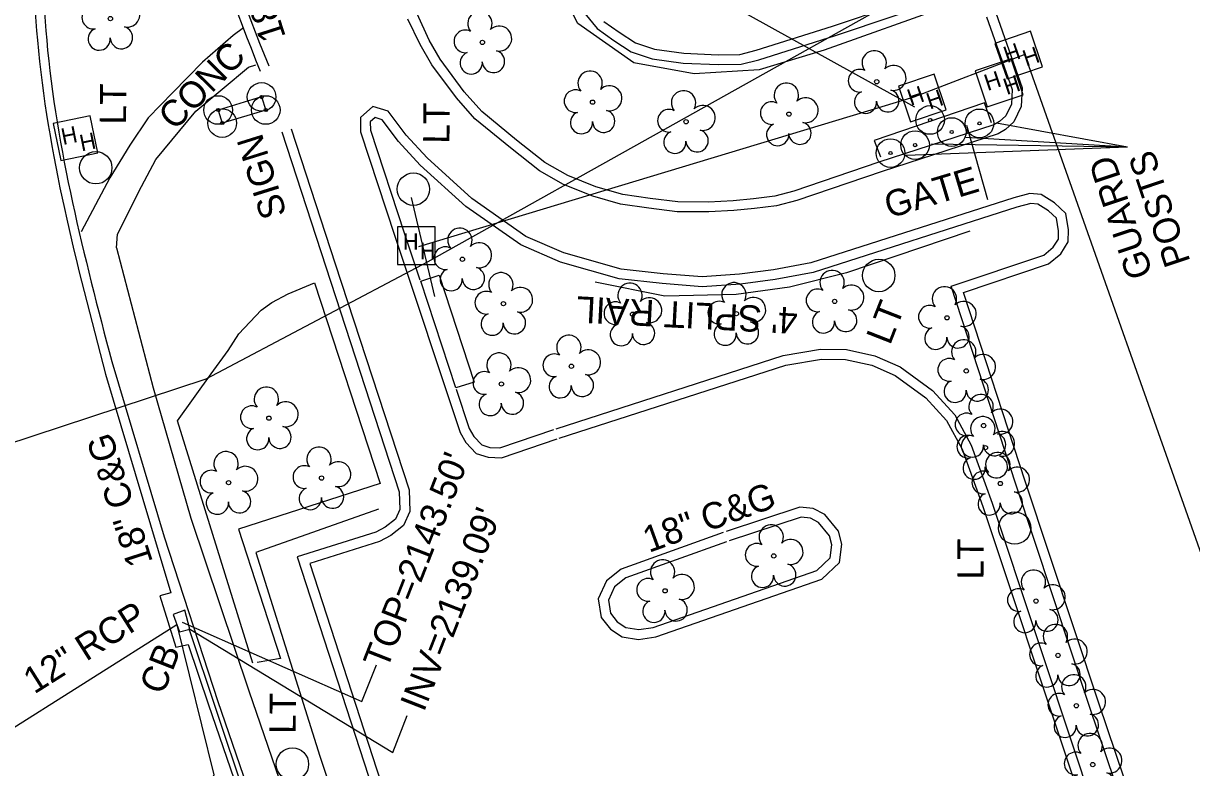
# Model space of a CAD drawing. Extents: x 945964 to 948456, y 631061 to 636061.
# Drawn here: x 946452.8 to 946630.6, y 632350.7 to 632464 of the extents above; entities that cross this region are included whole.
import ezdxf

# ---------------------------------------------------------------- set-up
doc = ezdxf.new("R2010")
doc.units = 0
for name, color, linetype in [('Exist Other Culture Area Outline', 7, 'Continuous'), ('Exist Other Culture Fence Line', 7, 'Continuous'), ('Exist Other Culture Fence Line Text', 7, 'Continuous'), ('Exist Other Culture Gate', 7, 'Continuous'), ('Exist Other Culture Gate Text', 7, 'Continuous'), ('Exist Other Culture Located Object CELL', 7, 'Continuous'), ('Exist Other Culture Located Object Leader', 7, 'Continuous'), ('Exist Other Culture Located Object Text', 7, 'Continuous'), ('Exist Other Culture Sign CELL', 7, 'Continuous'), ('Exist Other Culture Sign Text', 7, 'Continuous'), ('Exist Roads Curbs', 7, 'Continuous'), ('Exist Roads Curbs Text', 7, 'Continuous'), ('Exist Roads EOP', 7, 'Continuous'), ('Exist Roads EOP Other', 7, 'Continuous'), ('Exist Roads EOP Other Text', 7, 'Continuous'), ('Exist Structure Minor Catch Basin', 7, 'Continuous'), ('Exist Structure Minor Catch Basin Text', 7, 'Continuous'), ('Exist Structure Minor Catch Basin Top Elevation', 7, 'Continuous'), ('Exist Structure Minor Pipes RCP 12 Inch', 7, 'Continuous'), ('Exist Structure Minor Pipes RCP 12 Inch Invert', 7, 'Continuous'), ('Exist Structure Minor Pipes RCP 12 Inch Text', 7, 'Continuous'), ('Exist Structure Minor Pipes RCP 15 Inch', 7, 'Continuous'), ('Exist Structure Minor Pipes RCP 15 Inch Invert', 7, 'Continuous'), ('Exist Utilities Other Located Object CELL', 7, 'Continuous'), ('Exist Utilities Other Located Object Leader', 7, 'Continuous'), ('Exist Utilities Other Pole CELL', 7, 'Continuous'), ('Exist Utilities Other Pole Text', 7, 'Continuous'), ('Exist Utilities Power Hand Hole CELL', 7, 'Continuous'), ('Exist Utilities Telephone Hand Hole CELL', 7, 'Continuous'), ('Exist Utilities Telephone UG FO SUE', 7, 'Continuous'), ('Exist Vegetation Hedge Row', 7, 'Continuous'), ('Exist Vegetation Tree CELL', 7, 'Continuous'), ('Old_Level_4', 7, 'Continuous')]:
    doc.layers.add(name, color=color, linetype=linetype)

# ---------------------------------------------------------------- blocks, each defined once
blk = doc.blocks.new('EXIST UTILITIES POWER HAND HOLE')
at = {"layer": 'Exist Utilities Power Hand Hole CELL'}
blk.add_line((0, 0), (0, 0), dxfattribs=at)
blk.add_lwpolyline([(-0.059, -0.0545), (0.056, -0.0545), (0.056, 0.0605), (-0.059, 0.0605), (-0.059, -0.0545)], dxfattribs=at)
for p in [(-0.0432, -0.0095), (0.0081, -0.0399)]:
    blk.add_text('H', height=0.05, dxfattribs=at).set_placement(p)
blk = doc.blocks.new('EXIST UTILITIES TELEPHONE HAND HOLE')
at = {"layer": 'Exist Utilities Telephone Hand Hole CELL'}
for p, q in [((-0.0573, 0.0573), (-0.0573, -0.0573)), ((0.0573, 0.0573), (-0.0573, 0.0573)), ((0.0573, -0.0573), (0.0573, 0.0573)), ((0, 0), (0, 0)), ((-0.0573, -0.0573), (0.0573, -0.0573))]:
    blk.add_line(p, q, dxfattribs=at)
for p in [(-0.0417, -0.0118), (0.0098, -0.0411)]:
    blk.add_text('H', height=0.05, dxfattribs=at).set_placement(p)
blk = doc.blocks.new('EXIST OTHER CULTURE SIGN')
at = {"layer": 'Exist Other Culture Sign CELL'}
for radius in [0.0436, 0.0048]:
    blk.add_circle((0, 0), radius, dxfattribs=at)
blk = doc.blocks.new('EXIST UTILITIES OTHER POLE')
at = {"layer": 'Exist Utilities Other Pole CELL'}
blk.add_circle((0, 0), 0.0493, dxfattribs=at)
blk = doc.blocks.new('EXIST VEGETATION TREE')
at = {"layer": 'Exist Vegetation Tree CELL'}
blk.add_line((0, 0), (0, 0), dxfattribs=at)
blk.add_circle((0, 0), 0.00652, dxfattribs=at)
for centre, radius, start, end in [((-0.0077, 0.0575), 0.0371, 330.1651, 219.7134), ((-0.0521, 0.0031), 0.0345, 62.6636, 279.3457), ((0.051, 0.0118), 0.038, 257.1011, 134.1999), ((-0.0341, -0.0624), 0.0338, 111.5671, 6.231), ((0.0335, -0.058), 0.034, 181.2822, 74.56)]:
    blk.add_arc(centre, radius, start, end, dxfattribs=at)
blk = doc.blocks.new('EXIST UTILITIES OTHER LOCATED OBJECT')
at = {"layer": 'Exist Utilities Other Located Object CELL'}
for radius in [0.0436, 0.0048]:
    blk.add_circle((0, 0), radius, dxfattribs=at)

msp = doc.modelspace()

# ---------------------------------------------------------------- linework, layer by layer
at = {"layer": 'Exist Other Culture Area Outline'}
msp.add_lwpolyline([(946475.26, 632377.34), (946473.58, 632376.86), (946476.01, 632369.05), (946477.9, 632369.47)], dxfattribs=at)
at = {"layer": 'Exist Other Culture Fence Line'}
for points in [[(946593.45, 632466.62), (946574.67, 632459.9), (946564.76, 632456.91), (946554.89, 632456.31), (946545.67, 632457.99), (946537.18, 632463.94), (946532.36, 632473.28)], [(946596.82, 632432.39), (946578.02, 632426.01)], [(946578.02, 632426.01), (946569.35, 632423.86), (946561.25, 632422.74), (946550.41, 632422.46), (946539.79, 632424.6)], [(946506.83, 632390.05), (946488.18, 632383.49), (946497.92, 632352.5), (946519.42, 632287.8), (946540.28, 632222.09)]]:
    msp.add_lwpolyline(points, dxfattribs=at)
at = {"layer": 'Exist Other Culture Gate'}
msp.add_lwpolyline([(946599.57, 632437.11), (946596.33, 632448.43)], dxfattribs=at)
at = {"layer": 'Exist Other Culture Located Object Leader'}
for points in [[(946600.87, 632448.85), (946620.8, 632445.22)], [(946590.98, 632445.67), (946620.8, 632445.22)], [(946596.21, 632446.68), (946620.8, 632445.22)], [(946587.14, 632443.92), (946620.8, 632445.22)]]:
    msp.add_lwpolyline(points, dxfattribs=at)
at = {"layer": 'Exist Roads Curbs'}
msp.add_line((946466.25, 632412.53), (946474.21, 632385.84), dxfattribs=at)
for points in [[(946538.23, 632465.5), (946540.09, 632463.19), (946542.64, 632461.39), (946545.29, 632459.64), (946548.49, 632458.58), (946553.18, 632457.94), (946558.52, 632457.7), (946562.01, 632457.77), (946564.72, 632458.44), (946576.37, 632462.13), (946594.39, 632468.21)], [(946599.36, 632464.98), (946603.24, 632453.94), (946603.14, 632451.7), (946602.3, 632449.91), (946601.32, 632449.04), (946600.48, 632448.52), (946582.98, 632442.88), (946570.05, 632438.46), (946567.12, 632437.7), (946563.91, 632437.29), (946560.79, 632436.99), (946557.05, 632436.8), (946552.36, 632436.81), (946548.19, 632437.34), (946543.99, 632437.95), (946539.92, 632439.1), (946535.65, 632440.81), (946532.17, 632442.79), (946527.85, 632446.23), (946522.54, 632450.55), (946519.86, 632453.58), (946516.23, 632458.51), (946514.53, 632461.42), (946512.7, 632465.45)], [(946627.67, 632322.53), (946615.04, 632359.91), (946603.79, 632393.87), (946593.97, 632424), (946608.05, 632428.7), (946609.51, 632429.93), (946610.28, 632431.17), (946610.3, 632432.43), (946609.99, 632434.32), (946608.75, 632435.48), (946607.14, 632436.49), (946606.07, 632436.59), (946603.94, 632436), (946572.97, 632426.07), (946567.18, 632425.02), (946561.9, 632424.32), (946556.09, 632423.92), (946549.99, 632424.38), (946543.48, 632425.11), (946534.53, 632427.66), (946528.52, 632430.26), (946520.11, 632436.13), (946513.18, 632442.43), (946509.88, 632446.02), (946507.39, 632449.32), (946506.34, 632449.66), (946505.59, 632448.99), (946505.62, 632447.73), (946510.75, 632432.09), (946513.12, 632424.97)], [(946492.13, 632447.46), (946498.81, 632426.94), (946510, 632392.72), (946510.1, 632390.02), (946509.42, 632388.55), (946507.88, 632387.32), (946506.42, 632386.55), (946494.48, 632382.79), (946512.11, 632328.53), (946529.55, 632276.58), (946548, 632220.32)], [(946533.86, 632402.31), (946568.43, 632413.45), (946574.11, 632414.41), (946578.05, 632414.35), (946582.36, 632413.4), (946586.2, 632411.7), (946591.11, 632408.13), (946594.5, 632404.44), (946597.01, 632399.8), (946600.21, 632390.98), (946613.32, 632351.46), (946626.33, 632311.85)], [(946518.66, 632408.32), (946520.66, 632402.34), (946521.37, 632401.1), (946522.54, 632399.86), (946523.79, 632399.46), (946525.32, 632399.4), (946533.52, 632402.2)], [(946559.8, 632385.08), (946544.49, 632379.64), (946542.73, 632378.23), (946541.83, 632376.21), (946542.14, 632374.22), (946543.16, 632372.93), (946544.45, 632372.08), (946546.43, 632371.74), (946548.65, 632372.08), (946573.51, 632380.71), (946575.56, 632382.67), (946575.82, 632384.64), (946575.48, 632386.02), (946573.78, 632388.06), (946572.55, 632388.72), (946571.13, 632388.83), (946560.2, 632385.23)], [(946474.21, 632385.84), (946482.4, 632360.8), (946494.51, 632325.55), (946510.57, 632277), (946527.78, 632224.23), (946539.18, 632190.59), (946550.88, 632153.85)]]:
    msp.add_lwpolyline(points, dxfattribs=at)
msp.add_ellipse((946746.04, 632562.34), major_axis=(110.29, -255.48), ratio=0.999142, start_param=4.478879, end_param=4.694579, dxfattribs=at)
for points in [[(946601.93, 632772.67), (946579.15, 632743.42), (946547.53, 632710.06), (946519.46, 632682.69), (946496.47, 632656.95), (946474.49, 632624.89), (946453.03, 632584.16), (946438.45, 632541.43), (946430.15, 632490.73), (946428.83, 632457.38), (946430.2, 632433.68), (946432.57, 632412.52), (946425.74, 632395.61), (946417.04, 632384.69)], [(946472.19, 632514.25), (946469.64, 632532.58), (946468.51, 632535.89), (946464.64, 632536.43), (946461.48, 632530.95), (946457.43, 632506.75), (946456.36, 632461.42), (946466.25, 632412.53)]]:
    msp.add_spline(points, degree=3, dxfattribs=at)
at = {"layer": 'Exist Roads EOP'}
msp.add_line((946465.33, 632410.6), (946473.31, 632383.8), dxfattribs=at)
for points in [[(946629.09, 632323), (946616.46, 632360.39), (946605.22, 632394.33), (946595.86, 632423.05), (946608.79, 632427.37), (946610.66, 632428.93), (946611.78, 632430.74), (946611.8, 632432.55), (946611.39, 632435.06), (946609.67, 632436.67), (946607.64, 632437.95), (946605.93, 632438.11), (946603.51, 632437.43), (946572.61, 632427.53), (946566.95, 632426.5), (946561.75, 632425.82), (946556.09, 632425.43), (946550.13, 632425.87), (946543.77, 632426.58), (946535.04, 632429.07), (946529.26, 632431.57), (946521.05, 632437.31), (946514.24, 632443.5), (946511.03, 632446.98), (946508.3, 632450.61), (946505.97, 632451.35), (946504.08, 632449.64), (946504.12, 632447.47), (946509.32, 632431.62), (946519.28, 632401.72), (946520.15, 632400.2), (946521.71, 632398.54), (946523.53, 632397.97), (946525.54, 632397.89), (946534.01, 632400.78)], [(946534.32, 632400.88), (946568.79, 632411.99), (946574.23, 632412.91), (946577.87, 632412.85), (946581.89, 632411.97), (946585.45, 632410.39), (946590.1, 632407), (946593.27, 632403.56), (946595.64, 632399.18), (946598.8, 632390.49), (946611.9, 632350.99), (946624.9, 632311.38), (946636.06, 632277), (946644.37, 632251.95)], [(946559.29, 632386.5), (946543.75, 632380.96), (946541.51, 632379.18), (946540.28, 632376.42), (946540.72, 632373.6), (946542.14, 632371.81), (946543.89, 632370.65), (946546.41, 632370.23), (946549.01, 632370.62), (946574.31, 632379.4), (946576.98, 632381.95), (946577.34, 632384.72), (946576.85, 632386.71), (946574.75, 632389.24), (946572.98, 632390.19), (946570.94, 632390.35), (946559.74, 632386.66)], [(946473.31, 632383.8), (946475.26, 632377.34)], [(946477.9, 632369.47), (946480.98, 632360.32), (946493.09, 632325.07), (946507.94, 632280.16)]]:
    msp.add_lwpolyline(points, dxfattribs=at)
msp.add_ellipse((946735.72, 632559.24), major_axis=(100.4, -246.46), ratio=0.998797, start_param=4.494878, end_param=4.71823, dxfattribs=at)
for points in [[(946603.2, 632771.71), (946580.04, 632742.14), (946547.72, 632708.15), (946520.62, 632681.67), (946497.88, 632656.28), (946475.52, 632623.93), (946454.54, 632583.75), (946439.95, 632540.86), (946431.6, 632490.76), (946430.35, 632457.42), (946431.68, 632434.16), (946433.99, 632412.2), (946427.3, 632395.46), (946417.68, 632383.18)], [(946473.7, 632514.51), (946471.15, 632532.66), (946469.52, 632537.05), (946463.85, 632537.68), (946459.91, 632531.13), (946455.88, 632506.75), (946454.95, 632461.42), (946465.33, 632410.6)]]:
    msp.add_spline(points, degree=3, dxfattribs=at)
at = {"layer": 'Exist Roads EOP Other'}
for points in [[(946541.13, 632464.29), (946543.48, 632462.63), (946545.95, 632461.01), (946548.83, 632460.05), (946553.31, 632459.43), (946558.54, 632459.2), (946561.81, 632459.27), (946564.31, 632459.89), (946575.9, 632463.55), (946594.07, 632469.69)], [(946600.74, 632465.56), (946604.76, 632454.16), (946604.63, 632451.33), (946603.52, 632448.99), (946602.22, 632447.84), (946601.11, 632447.15), (946583.45, 632441.46), (946570.48, 632437.02), (946567.4, 632436.22), (946564.07, 632435.8), (946560.9, 632435.5), (946557.09, 632435.3), (946552.27, 632435.31), (946547.99, 632435.86), (946543.67, 632436.48), (946539.43, 632437.67), (946534.99, 632439.46), (946531.33, 632441.55), (946526.91, 632445.06), (946521.49, 632449.46), (946518.69, 632452.64), (946514.97, 632457.69), (946513.18, 632460.75), (946511.31, 632464.64)], [(946486.31, 632463.32), (946484.71, 632462.16), (946480.06, 632458.06), (946475.53, 632453.47), (946471.81, 632449.61), (946469.02, 632445.46), (946465.96, 632440.5), (946461.6, 632432.25)], [(946466.96, 632429.81), (946467.12, 632431.92), (946470.76, 632439.18), (946472.97, 632443.26), (946479.05, 632450.63), (946487.04, 632457.3), (946488.18, 632457.67)], [(946600.08, 632448.87), (946599.03, 632451.91), (946582.23, 632446.14), (946583.19, 632443.68)], [(946493.56, 632447.92), (946500.23, 632427.41), (946511.49, 632392.99), (946511.62, 632389.72), (946510.63, 632387.6), (946508.71, 632386.06), (946507, 632385.16), (946496.37, 632381.82), (946513.54, 632329), (946530.98, 632277.05), (946549.42, 632220.79)], [(946466.96, 632429.81), (946472.55, 632408.51), (946478.3, 632388.7), (946487.13, 632362.41), (946499.25, 632327.15), (946515.32, 632278.56), (946532.52, 632225.8), (946535.75, 632216.29)], [(946513.26, 632424.78), (946516.06, 632425.65), (946521.42, 632409.38), (946518.63, 632408.51), (946513.26, 632424.78)]]:
    msp.add_lwpolyline(points, dxfattribs=at)
at = {"layer": 'Exist Structure Minor Catch Basin'}
msp.add_lwpolyline([(946477.39, 632374.68), (946475.61, 632374.06), (946476.58, 632371.42), (946478.16, 632371.8), (946477.39, 632374.68)], dxfattribs=at)
at = {"layer": 'Exist Structure Minor Catch Basin Top Elevation'}
msp.add_lwpolyline([(946476.99, 632372.85), (946504.33, 632360.79), (946506.52, 632366.38)], dxfattribs=at)
at = {"layer": 'Exist Structure Minor Pipes RCP 12 Inch'}
msp.add_line((946476.16, 632372.48), (946422.3, 632338.45), dxfattribs=at)
at = {"layer": 'Exist Structure Minor Pipes RCP 12 Inch Invert'}
msp.add_lwpolyline([(946476.16, 632372.48), (946481.79, 632349.67), (946479.6, 632344.09)], dxfattribs=at)
at = {"layer": 'Exist Structure Minor Pipes RCP 15 Inch'}
msp.add_line((946478, 632371.9), (946508.73, 632279.89), dxfattribs=at)
at = {"layer": 'Exist Structure Minor Pipes RCP 15 Inch Invert'}
msp.add_lwpolyline([(946478, 632371.9), (946509.03, 632353.06), (946511.22, 632358.65)], dxfattribs=at)
at = {"layer": 'Exist Utilities Other Located Object Leader'}
msp.add_lwpolyline([(946588.46, 632451.24), (946544.55, 632475.57)], dxfattribs=at)
at = {"layer": 'Exist Utilities Telephone UG FO SUE'}
msp.add_line((946511.81, 632437.49), (946515.38, 632422.42), dxfattribs=at)
for points in [[(946335.98, 632362.87), (946427.92, 632392.55), (946480.61, 632409.91), (946514.41, 632427.73), (946592.38, 632471.43), (946647.07, 632502.18), (946685.83, 632525.12), (946737.65, 632555.9)], [(946728.9, 632087.94), (946672.89, 632260.87), (946635.97, 632372.12), (946605.15, 632459.23), (946588.27, 632452.76), (946512.92, 632430)]]:
    msp.add_lwpolyline(points, dxfattribs=at)
at = {"layer": 'Exist Vegetation Hedge Row'}
msp.add_lwpolyline([(946487.72, 632366.64), (946476.25, 632403.49), (946481.38, 632410.65), (946483.95, 632414.22), (946485.57, 632416.75), (946489.01, 632420.35), (946490.63, 632421.51), (946493.12, 632422.82), (946497.1, 632424.48), (946507.1, 632393.96), (946485.52, 632387.01), (946491.93, 632367.33), (946488.36, 632366.73)], dxfattribs=at)
at = {"layer": 'Old_Level_4'}
for p, q in [((946489.06, 632452.79), (946482.44, 632450.8)), ((946489.06, 632452.79), (946489.69, 632450.8)), ((946482.44, 632450.8), (946483.06, 632448.81)), ((946489.69, 632450.8), (946483.06, 632448.81))]:
    msp.add_line(p, q, dxfattribs=at)

# ---------------------------------------------------------------- block references
at = {"layer": 'Exist Other Culture Located Object CELL', "xscale": 50, "yscale": 50}
for p in [(946598.27, 632448.77), (946594.05, 632447.45), (946588.48, 632445.46), (946584.74, 632444.25)]:
    msp.add_blockref('EXIST UTILITIES OTHER LOCATED OBJECT', p, dxfattribs=at)
at = {"layer": 'Exist Other Culture Sign CELL', "xscale": 50, "yscale": 50}
for p in [(946489.06, 632452.79), (946482.44, 632450.8), (946489.69, 632450.8), (946483.06, 632448.81)]:
    msp.add_blockref('EXIST OTHER CULTURE SIGN', p, dxfattribs=at)
at = {"layer": 'Exist Utilities Other Located Object CELL', "xscale": 50, "yscale": 50}
msp.add_blockref('EXIST UTILITIES OTHER LOCATED OBJECT', (946590.76, 632449.28), dxfattribs=at)
at = {"layer": 'Exist Utilities Other Pole CELL', "xscale": 50, "yscale": 50}
for p in [(946463.83, 632442.01), (946512.15, 632438.75), (946582.95, 632425.62), (946603.63, 632387.2), (946493.75, 632351.28)]:
    msp.add_blockref('EXIST UTILITIES OTHER POLE', p, dxfattribs=at)
at = {"layer": 'Exist Utilities Power Hand Hole CELL', "xscale": 49.999999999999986}
for p, yscale, rotation in [((946601.4, 632454.82), 49.99999999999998, 18.504810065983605), ((946460.86, 632446.37), 49.999999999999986, 11.548411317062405)]:
    msp.add_blockref('EXIST UTILITIES POWER HAND HOLE', p, dxfattribs=dict(at, yscale=yscale, rotation=rotation))
at = {"layer": 'Exist Utilities Telephone Hand Hole CELL'}
for p, xscale, yscale, rotation in [((946604.24, 632459.16), 49.999999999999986, 49.999999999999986, 19.014912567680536), ((946589.59, 632452.64), 49.99999999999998, 49.99999999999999, 18.782408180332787)]:
    msp.add_blockref('EXIST UTILITIES TELEPHONE HAND HOLE', p, dxfattribs=dict(at, xscale=xscale, yscale=yscale, rotation=rotation))
at = {"layer": 'Exist Utilities Telephone Hand Hole CELL', "xscale": 50, "yscale": 50}
msp.add_blockref('EXIST UTILITIES TELEPHONE HAND HOLE', (946512.62, 632430.15), dxfattribs=at)
at = {"layer": 'Exist Vegetation Tree CELL', "xscale": 50, "yscale": 50}
for p in [(946466.06, 632464.71), (946522.66, 632461.08), (946582.65, 632455.1), (946539.42, 632451.99), (946569.28, 632450.17), (946553.64, 632449.01), (946519.61, 632428.1), (946525.85, 632421.33), (946576.24, 632421.67), (946545.49, 632419.73), (946561.3, 632419.81), (946593.33, 632419.18), (946536.19, 632411.81), (946596.27, 632411.11), (946525.55, 632409.11), (946490.17, 632403.91), (946598.9, 632402.79), (946599.17, 632399.42), (946498.17, 632394.8), (946484.03, 632394.1), (946601.45, 632393.97), (946566.98, 632382.96), (946550.45, 632377.64), (946606.87, 632376.08), (946610.22, 632367.81), (946613.01, 632360.15), (946615.5, 632351.21)]:
    msp.add_blockref('EXIST VEGETATION TREE', p, dxfattribs=at)

# ---------------------------------------------------------------- texts
at = {"layer": 'Exist Other Culture Fence Line Text'}
msp.add_text("4' SPLIT RAIL", height=4, rotation=177.0178, dxfattribs=at).set_placement((946570.7, 632420.71))
at = {"layer": 'Exist Other Culture Gate Text'}
msp.add_text('GATE', height=4, rotation=16.7399, dxfattribs=at).set_placement((946584.53, 632434.28))
at = {"layer": 'Exist Other Culture Located Object Text'}
for s, p in [('POSTS', (946630.41, 632427.75)), ('GUARD', (946624.71, 632425.88))]:
    msp.add_text(s, height=4, rotation=108.4581, dxfattribs=at).set_placement(p)
at = {"layer": 'Exist Other Culture Sign Text'}
msp.add_text('SIGN', height=4, rotation=107.3089, dxfattribs=at).set_placement((946492.92, 632434.98))
at = {"layer": 'Exist Roads Curbs Text'}
for rotation, p in [(107.8542, (946492.77, 632461.94)), (107.8542, (946472.55, 632382.07)), (19.9296, (946547.98, 632383.4))]:
    msp.add_text('18" C&G', height=4, rotation=rotation, dxfattribs=at).set_placement(p)
at = {"layer": 'Exist Roads EOP Other Text'}
msp.add_text('CONC', height=4, rotation=45.3883, dxfattribs=at).set_placement((946475.82, 632447.54))
at = {"layer": 'Exist Structure Minor Catch Basin Text'}
msp.add_text('CB', height=4, rotation=68.619, dxfattribs=at).set_placement((946474.09, 632361.67))
at = {"layer": 'Exist Structure Minor Catch Basin Top Elevation'}
msp.add_text("TOP=2143.50'", height=4, rotation=68.6189, dxfattribs=at).set_placement((946508.13, 632365.54))
at = {"layer": 'Exist Structure Minor Pipes RCP 12 Inch Text'}
msp.add_text('12" RCP', height=4, rotation=32.2849, dxfattribs=at).set_placement((946454.47, 632361.85))
at = {"layer": 'Exist Structure Minor Pipes RCP 15 Inch Invert'}
msp.add_text("INV=2139.09'", height=4, rotation=68.6189, dxfattribs=at).set_placement((946513.75, 632359.08))
at = {"layer": 'Exist Utilities Other Pole Text'}
for rotation, p in [(89.5187, (946468.43, 632448.58)), (89.5187, (946517.63, 632445.66)), (68.619, (946584.66, 632414.89)), (89.5187, (946598.88, 632379.35)), (89.5187, (946494.24, 632355.85))]:
    msp.add_text('LT', height=4, rotation=rotation, dxfattribs=at).set_placement(p)

doc.saveas('drawing.dxf')
